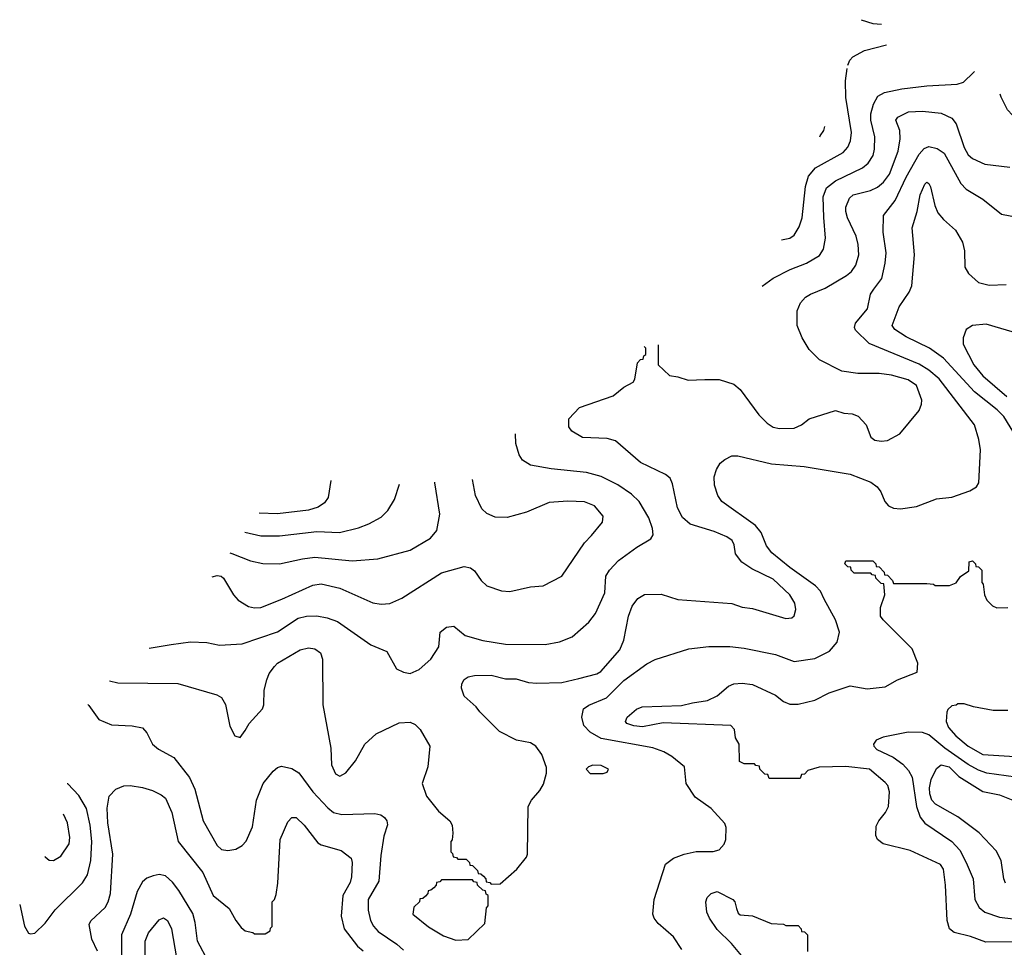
# Model space of a CAD drawing. Extents: x 997026 to 1115308, y 536381 to 619039.
# Tile 405 of 484: x 1051112 to 1055859, y 614565 to 619039. Entities that reach past the tile are written whole.
import ezdxf

# ---------------------------------------------------------------- set-up
doc = ezdxf.new("R2010")
doc.units = 0

msp = doc.modelspace()

# ---------------------------------------------------------------- linework, layer by layer
at = {"layer": '0CON20XD'}
for points in [[(1055169.4, 619039.5), (1055225, 619021.2), (1055267.1, 619018.1)], [(1055104.1, 618820.2), (1055114.4, 618845), (1055129.1, 618860.9), (1055185, 618891.2), (1055290.5, 618918.5)], [(1054692, 617754.4), (1054745, 617792.5), (1054826.1, 617833.9), (1054905.2, 617864.8), (1054967.2, 617902.8), (1054987, 617933), (1054997.3, 617985), (1054988.8, 618085), (1054986, 618185), (1055002.3, 618227.7), (1055045, 618262.3), (1055175.5, 618325), (1055201.9, 618348.1), (1055225.9, 618385), (1055233.6, 618415), (1055234.2, 618475), (1055215.2, 618555), (1055215.2, 618584.8), (1055227.4, 618632.6), (1055248.8, 618671.2), (1055281.1, 618688.9), (1055365, 618706.2), (1055485, 618720.9), (1055631.2, 618728.8), (1055662.7, 618737.3), (1055710.8, 618785), (1055715.7, 618788.8)], [(1054785.3, 617977.6), (1054825, 617985.6), (1054845, 618000), (1054870.1, 618039.9), (1054885, 618083.8), (1054899.7, 618235), (1054914.8, 618285.2), (1054947.8, 618325), (1055081.8, 618398.2), (1055104.5, 618425), (1055116.7, 618455), (1055121.6, 618495), (1055094.7, 618664.7), (1055093.4, 618745), (1055101.1, 618803.8)], [(1056315.8, 618438.2), (1056235, 618448.9), (1056155, 618458.6), (1056065, 618482.2), (1055985.8, 618515.8), (1055898.4, 618578.4), (1055874.2, 618604.2), (1055842.9, 618665), (1055839.2, 618680.9)], [(1054190, 617471.5), (1054190, 617375), (1054245, 617322.5), (1054285, 617316.7), (1054335, 617300), (1054415.7, 617304.3), (1054485, 617304.3), (1054555, 617282), (1054586, 617255), (1054675, 617133.3), (1054715, 617093.8), (1054745, 617074.2), (1054775, 617067.5), (1054845, 617070), (1054881.2, 617085), (1054917.5, 617115), (1055045, 617154), (1055085, 617142), (1055125, 617138.8), (1055155, 617126.7), (1055193.3, 617085), (1055216.1, 617026.1), (1055235, 617012), (1055265.9, 617005.9), (1055295, 617009.2), (1055355, 617041.2), (1055448.6, 617155), (1055460, 617185), (1055460.6, 617205), (1055435.5, 617275), (1055395, 617302.2), (1055315, 617325.4), (1055255, 617332.2), (1055153, 617333), (1055075, 617344), (1054968.3, 617398.3), (1054918.3, 617448.3), (1054884.2, 617505), (1054860.8, 617565), (1054860.8, 617635), (1054876.8, 617673.2), (1054899.7, 617700.3), (1054923.7, 617716.3), (1054995, 617744.4), (1055098.1, 617805), (1055122.5, 617825), (1055143.6, 617855), (1055157.5, 617905), (1055154.6, 617955), (1055144.6, 617995), (1055103.1, 618083.1), (1055094.1, 618115), (1055095.3, 618135), (1055111.7, 618178.3), (1055130, 618195), (1055213.8, 618216.2), (1055247.8, 618232.2), (1055276.1, 618255), (1055305, 618294.5), (1055346.7, 618405), (1055356.9, 618465), (1055354.6, 618504.6), (1055335.8, 618555), (1055345, 618570), (1055396.7, 618595), (1055465, 618598.9), (1055555, 618589.1), (1055605, 618564.4), (1055626.6, 618536.6), (1055665, 618423.1), (1055685, 618388.1), (1055705, 618369.5), (1055765, 618342.5), (1055885, 618327.5)], [(1054969.1, 618474.7), (1054971.6, 618479.7), (1054988.7, 618505), (1054994.2, 618525)], [(1054304, 614555), (1054264.3, 614615), (1054190.2, 614680.2), (1054170.6, 614705), (1054164.4, 614725), (1054170.9, 614795), (1054225, 614966), (1054263.3, 614995), (1054315, 615014.3), (1054373.2, 615026.8), (1054455, 615027.1), (1054485, 615035.8), (1054507.8, 615062.2), (1054517.1, 615085), (1054517.3, 615142.7), (1054511.7, 615161.7), (1054445, 615234), (1054368.9, 615288.9), (1054325.7, 615355), (1054316.7, 615435), (1054255.9, 615485.9), (1054217.7, 615507.7), (1054165, 615526.7), (1053915, 615573.1), (1053862.5, 615602.5), (1053831.2, 615635), (1053821.5, 615675), (1053830.6, 615715), (1053856.3, 615733.7), (1053940.9, 615769.1), (1054025, 615851.5), (1054135, 615932.9), (1054175, 615952.9), (1054337.5, 616005), (1054435, 616015.4), (1054535, 616015.4), (1054605, 616007.7), (1054755, 615977.1), (1054845, 615943.5), (1054945, 615958.2), (1055015.9, 615994.1), (1055053.4, 616036.6), (1055063.9, 616085), (1055045.3, 616145.3), (1054990, 616245), (1054972.5, 616282.5), (1054949.3, 616309.3), (1054825, 616396.8), (1054737.4, 616467.4), (1054711.8, 616501.8), (1054686.7, 616566.7), (1054660.1, 616600.1), (1054497.5, 616715), (1054477.5, 616745), (1054461.5, 616795), (1054460, 616835), (1054470.7, 616869.3), (1054489.4, 616900.6), (1054511.3, 616918.7), (1054545, 616935.6), (1054574.4, 616935.6), (1054737.1, 616897.1), (1054894.6, 616884.6), (1055115, 616847.9), (1055215, 616808.5), (1055245.9, 616785.9), (1055262.9, 616762.9), (1055282.1, 616715), (1055300.6, 616695), (1055325, 616683.6), (1055359.1, 616680.9), (1055435, 616691.9), (1055532.1, 616727.9), (1055605, 616736.9), (1055693, 616767), (1055724.2, 616785.8), (1055736, 616805), (1055744.4, 616965), (1055736.5, 617015), (1055714.5, 617085), (1055545, 617306.4), (1055495, 617348.8), (1055447.9, 617377.9), (1055207.7, 617477.7), (1055141.7, 617541.7), (1055136.2, 617555), (1055141.2, 617575), (1055198.8, 617645), (1055214.4, 617715), (1055229.6, 617740.4), (1055268.3, 617791.7), (1055284.7, 617865.3), (1055290, 617915), (1055274.1, 618015), (1055277.1, 618095), (1055332.9, 618167.1), (1055385, 618280.4), (1055449, 618391), (1055472, 618418), (1055495, 618427.6), (1055535, 618418.7), (1055568.5, 618395), (1055649.8, 618249.8), (1055675, 618221.8), (1055755, 618174.5), (1055845, 618101.1), (1055955, 618080.5)], [(1055930.9, 617005), (1055856.9, 617125), (1055825, 617157.2), (1055714.7, 617245), (1055565, 617407.3), (1055498.9, 617455), (1055385, 617510), (1055330.5, 617545), (1055318.2, 617565), (1055351.8, 617655), (1055400.4, 617725), (1055413.1, 617755), (1055425.4, 617905), (1055414.5, 618035), (1055438.5, 618115), (1055453.3, 618195), (1055475, 618246), (1055485, 618256), (1055495, 618250), (1055502.8, 618232.8), (1055523.1, 618143.1), (1055538.1, 618108.1), (1055565.3, 618075.3), (1055622.9, 618025), (1055656.8, 617966.8), (1055667.1, 617925), (1055669.2, 617845), (1055686, 617815), (1055735, 617772.5), (1055785, 617758.6), (1055867.9, 617762.1)], [(1055940.4, 617520.4), (1055770.8, 617570.8), (1055705.5, 617564.5), (1055674.5, 617545.5), (1055660.5, 617505), (1055660.4, 617475), (1055711.4, 617375), (1055755, 617321.9), (1055871.2, 617221.2)], [(1051545.6, 615850.7), (1051585, 615841.1), (1051875, 615837.8), (1052063.2, 615783.2), (1052085, 615770), (1052105, 615736.2), (1052125, 615632.5), (1052150, 615585), (1052175, 615577.5), (1052198.5, 615611.5), (1052218.6, 615645), (1052282.2, 615715), (1052288.5, 615735), (1052291.5, 615805), (1052303.5, 615855), (1052314.7, 615885.3), (1052340.5, 615919.5), (1052355.8, 615935), (1052465, 616000.6), (1052505, 616008.9), (1052535, 616004.2), (1052562, 615985), (1052571.4, 615955), (1052572.9, 615735), (1052612.9, 615525), (1052615.7, 615445), (1052635, 615401.2), (1052655, 615391.2), (1052685, 615406.7), (1052731.2, 615465), (1052776.2, 615545), (1052830, 615595), (1052941.7, 615648.3), (1052995, 615651.4), (1053019.3, 615639.3), (1053042.5, 615615), (1053089.2, 615535), (1053080.6, 615435), (1053053.3, 615355), (1053073.8, 615295), (1053131.7, 615221.7), (1053185.9, 615175.9), (1053197.5, 615155), (1053200, 615115), (1053197, 615083), (1053190, 615075), (1053190, 615025), (1053198.3, 615018.3), (1053201.7, 615001.7), (1053218.3, 614998.3), (1053225, 614990), (1053265, 614990), (1053280, 614975), (1053281.7, 614961.7), (1053295, 614960), (1053320, 614935), (1053321.7, 614921.7), (1053335, 614920), (1053348.3, 614908.3), (1053360, 614895), (1053361.7, 614881.7), (1053378.3, 614878.3), (1053385, 614870), (1053428.3, 614871.7), (1053508.3, 614941.7), (1053555, 615000), (1053560, 615015), (1053563.3, 615245), (1053578.8, 615275), (1053619.1, 615320.9), (1053637.7, 615352.3), (1053652.5, 615405), (1053651.7, 615431.7), (1053630, 615495), (1053601.2, 615535), (1053575, 615550.8), (1053507.5, 615565), (1053425, 615606.2), (1053330.3, 615700.3), (1053313.3, 615725), (1053255, 615776.7), (1053242, 615815), (1053244.2, 615835.8), (1053255, 615856.7), (1053275, 615870), (1053305, 615876), (1053385, 615877.1), (1053455, 615860), (1053505, 615860), (1053565, 615842.9), (1053605, 615840), (1053725, 615842.5), (1053807.9, 615862.1), (1053895, 615884.5), (1053914.2, 615895), (1054005, 616000.6), (1054025, 616046.2), (1054047.6, 616162.4), (1054065, 616210.8), (1054092, 616248), (1054125, 616267.3), (1054205, 616268.5), (1054285, 616243.1), (1054545, 616224.2), (1054595.8, 616205.8), (1054645, 616199.2), (1054805, 616151.9), (1054835, 616154.2), (1054845, 616164), (1054853.3, 616195), (1054848.5, 616225), (1054824.3, 616265), (1054745, 616341.1), (1054641.2, 616391.2), (1054593.5, 616423.5), (1054563.2, 616463.2), (1054556.8, 616506.8), (1054546.6, 616526.6), (1054521.2, 616545), (1054460.2, 616570.2), (1054345, 616605.7), (1054308, 616638), (1054282.7, 616685), (1054260, 616800), (1054247.3, 616827.3), (1054225, 616846.2), (1054105, 616904.3), (1053985, 617008), (1053945, 617020), (1053825, 617024), (1053774.2, 617054.2), (1053760, 617075), (1053760, 617115), (1053810.8, 617169.2), (1053972.5, 617225), (1054025, 617267.5), (1054069.3, 617290.7), (1054077.5, 617305), (1054090, 617385), (1054105, 617400), (1054118.3, 617401.7), (1054121.7, 617418.3), (1054130, 617425), (1054130, 617455), (1054122.4, 617463.7)], [(1051736.8, 616008.5), (1051842.5, 616025), (1051935, 616038.9), (1052014.4, 616035.6), (1052075, 616022.5), (1052185, 616029.6), (1052355, 616086.7), (1052455, 616152), (1052495, 616162.2), (1052545, 616163.3), (1052595, 616154.7), (1052645, 616136.8), (1052805, 616024.4), (1052882.3, 615992.3), (1052928.8, 615908.8), (1052962.6, 615892.6), (1052995, 615885.6), (1053038, 615905), (1053095, 615954.3), (1053132.9, 616015), (1053140, 616085), (1053170.2, 616109.8), (1053205, 616114.3), (1053259.1, 616069.1), (1053344.8, 616044.8), (1053455, 616026.7), (1053645, 616025.4), (1053715, 616037.8), (1053775, 616063.1), (1053856.4, 616133.6), (1053887.5, 616175), (1053932.9, 616275), (1053938.5, 616355), (1053955.4, 616385), (1053999.4, 616430.6), (1054087.1, 616495), (1054154.2, 616535), (1054165.7, 616555), (1054163.3, 616585), (1054145, 616636), (1054097.9, 616715), (1054061.4, 616751.4), (1053995.2, 616795.2), (1053915, 616835.3), (1053845.2, 616855.2), (1053675, 616873.4), (1053575, 616891.5), (1053536.7, 616915), (1053520.4, 616940.4), (1053504.1, 616995), (1053503.1, 617042)], [(1052039.8, 616352.4), (1052065, 616359.1), (1052083.8, 616355), (1052095.6, 616345), (1052143.1, 616265), (1052165, 616239.2), (1052215, 616209.4), (1052245, 616202.2), (1052275, 616203.5), (1052376.3, 616243.7), (1052525, 616311.5), (1052565, 616319.1), (1052655, 616297.9), (1052815, 616226.7), (1052855, 616220.5), (1052896.4, 616223.6), (1052955, 616248.6), (1053145, 616372.2), (1053255, 616401.4), (1053285, 616395.8), (1053305, 616380.8), (1053337.1, 616335), (1053365, 616308.6), (1053435, 616284.4), (1053475, 616281.4), (1053575, 616304.2), (1053635, 616308.6), (1053725, 616356), (1053834.5, 616515.5), (1053868.9, 616551.1), (1053922, 616615), (1053925.7, 616645), (1053883.8, 616695), (1053835, 616714.3), (1053755, 616717.8), (1053665, 616710.8), (1053555, 616664.3), (1053462.3, 616637.7), (1053405, 616640), (1053365, 616658), (1053340.7, 616680.7), (1053309.2, 616745), (1053294.9, 616821.8)], [(1052125, 616467.1), (1052134.3, 616464.3), (1052225, 616430), (1052285, 616416.2), (1052365, 616414.5), (1052475, 616439.3), (1052535, 616446.5), (1052715, 616428.7), (1052838.9, 616438.9), (1052995, 616480.5), (1053091.9, 616538.1), (1053123.1, 616575), (1053137.3, 616655), (1053113.3, 616805), (1053113.3, 616808.2)], [(1052198.4, 616567), (1052275, 616549.7), (1052365, 616549.7), (1052545, 616570.8), (1052654.6, 616565.4), (1052745, 616588.2), (1052795, 616607.5), (1052855, 616640), (1052887.4, 616672.6), (1052918.6, 616725), (1052943.5, 616798.6)], [(1052612.8, 616816.6), (1052598.9, 616735), (1052581.7, 616708.3), (1052551.8, 616688.2), (1052505, 616673.3), (1052355, 616655.2), (1052266.6, 616659.8)], [(1055905, 614591.1), (1055769.8, 614589.8), (1055695, 614617.7), (1055616.7, 614636.7), (1055594.4, 614654.4), (1055583.1, 614695), (1055575.4, 614865.4), (1055565, 614942.5), (1055551.2, 614965), (1055405, 615032.5), (1055275, 615064), (1055246.7, 615085), (1055240, 615105), (1055240.7, 615149.3), (1055253.3, 615175), (1055286.2, 615215), (1055300, 615245), (1055305.6, 615315), (1055296.9, 615345), (1055285, 615360.8), (1055208.8, 615425), (1055095, 615437.1), (1054966.4, 615433.6), (1054911.7, 615418.3), (1054895, 615400), (1054881.7, 615398.3), (1054875, 615380), (1054725, 615380), (1054718.3, 615398.3), (1054705, 615400), (1054680, 615425), (1054678.3, 615438.3), (1054661.7, 615441.7), (1054655, 615450), (1054605, 615450), (1054581.7, 615461.7), (1054580, 615545), (1054563.3, 615575), (1054557.5, 615615), (1054540, 615635), (1054215, 615648), (1054115, 615629.1), (1054072.7, 615632.7), (1054038.8, 615645), (1054032, 615655), (1054041.2, 615675), (1054085, 615714), (1054112.5, 615725), (1054302.3, 615732.3), (1054355, 615744.3), (1054427.5, 615755), (1054475, 615778), (1054530, 615825), (1054555, 615836), (1054595, 615839.2), (1054645, 615832.5), (1054755, 615780.8), (1054795, 615751.4), (1054825, 615738.6), (1054865, 615737.8), (1054945, 615756.9), (1055015, 615791.9), (1055115, 615826.7), (1055197.4, 615812.6), (1055285, 615822), (1055344.1, 615855.9), (1055438.3, 615891.7), (1055442.5, 615935), (1055413.8, 616005), (1055274.3, 616144.3), (1055262.7, 616162.7), (1055261.2, 616205), (1055282.5, 616265), (1055278.3, 616318.3), (1055265, 616320), (1055240, 616345), (1055238.3, 616358.3), (1055221.7, 616361.7), (1055215, 616370), (1055135, 616370), (1055120, 616385), (1055118.3, 616398.3), (1055105, 616400), (1055090, 616415), (1055095, 616430), (1055225, 616430), (1055240, 616415), (1055241.7, 616401.7), (1055255, 616400), (1055280, 616375), (1055281.7, 616361.7), (1055295, 616360), (1055320, 616335)], [(1055320, 616335), (1055325, 616320), (1055485, 616320), (1055517, 616317), (1055525, 616310), (1055595, 616310), (1055626.4, 616323.6), (1055647, 616353), (1055688.3, 616381.7), (1055690, 616425), (1055705, 616430), (1055720, 616415), (1055721.7, 616401.7), (1055735, 616400), (1055750, 616385), (1055750, 616325), (1055757, 616317), (1055763.3, 616265), (1055775, 616240), (1055801.7, 616211.7), (1055823, 616203), (1055876.1, 616203.9)], [(1051440.3, 615736.5), (1051445, 615731.9), (1051494.6, 615664.6), (1051555, 615638.6), (1051655, 615634.2), (1051705, 615623.8), (1051725, 615600), (1051752, 615545), (1051781.4, 615521.4), (1051855, 615480), (1051930.9, 615385), (1051957.3, 615327.3), (1051996.9, 615175), (1052065, 615056.7), (1052085, 615037.3), (1052115, 615032.9), (1052155, 615038.9), (1052185, 615055.6), (1052203.4, 615076.6), (1052234.2, 615145.8), (1052253.3, 615275), (1052286.2, 615355), (1052335, 615415.5), (1052355, 615432.2), (1052375, 615438.1), (1052425, 615427.5), (1052457.4, 615407.4), (1052525.5, 615315.5), (1052597.5, 615237.5), (1052625.6, 615215.6), (1052665, 615205.8), (1052825, 615210.5), (1052853.6, 615203.6), (1052871.1, 615191.1), (1052882.9, 615175), (1052885.6, 615155.6), (1052868.1, 615101.9), (1052852.7, 615007.3), (1052844.1, 614885), (1052792.3, 614795), (1052792.9, 614745), (1052803.1, 614695), (1052817.2, 614667.2), (1052840.7, 614640.7), (1052930.3, 614580.3), (1052961.8, 614551.8)], [(1055875, 615707.1), (1055805, 615707.1), (1055710, 615725), (1055665, 615740), (1055635, 615740), (1055627, 615733), (1055605, 615730), (1055587, 615713), (1055581.2, 615698.8), (1055578.5, 615655), (1055590.4, 615625), (1055625.4, 615585), (1055684.6, 615535), (1055755.3, 615494.7), (1055935, 615483.3)], [(1055915, 615385.8), (1055775, 615405.9), (1055735, 615418.9), (1055685, 615446.4), (1055571.8, 615525), (1055495, 615590.7), (1055465, 615601.1), (1055395, 615603.2), (1055275, 615578.9), (1055240.8, 615565), (1055228.1, 615545), (1055229.4, 615535), (1055245, 615519.1), (1055322.8, 615482.8), (1055369.2, 615449.2), (1055397.6, 615417.6), (1055414.6, 615385.4), (1055435.8, 615245), (1055452.8, 615192.8), (1055475, 615164.7), (1055605, 615075.3), (1055643.7, 615033.7), (1055675.3, 614975), (1055708, 614895), (1055716.8, 614795), (1055737.7, 614757.7), (1055765.3, 614735.3), (1055835, 614710.3), (1055955, 614695.3)], [(1053863, 615403), (1053925, 615403.3), (1053945, 615410), (1053950, 615425), (1053915, 615442), (1053875, 615443.3), (1053853.9, 615436.1), (1053842.5, 615425), (1053863, 615403)], [(1055865, 614874.2), (1055856.5, 614895), (1055843.7, 614983.7), (1055819.8, 615029.8), (1055737, 615117), (1055634.1, 615194.1), (1055597.1, 615215), (1055526.4, 615256.4), (1055510, 615275), (1055499.6, 615305), (1055498.2, 615335), (1055506.9, 615375), (1055532.2, 615427.8), (1055555, 615445.3), (1055592.5, 615435), (1055639, 615389), (1055755, 615317.3), (1055835, 615300), (1055900.6, 615275)], [(1051112.3, 614771.4), (1051135, 614666.7), (1051155, 614634), (1051165, 614630), (1051185, 614634), (1051235, 614682), (1051283.7, 614746.3), (1051415, 614875.6), (1051440, 614915), (1051455.6, 614984.4), (1051460.8, 615075), (1051451.7, 615155), (1051433.7, 615235), (1051397.9, 615297.9), (1051345, 615353.1), (1051340.4, 615354.3)], [(1051486.7, 614546.7), (1051460.5, 614605), (1051447.5, 614675), (1051455, 614693.3), (1051523.6, 614756.4), (1051539.6, 614785), (1051550.3, 614825), (1051560.8, 615015), (1051536.9, 615165), (1051533.3, 615236.7), (1051544.4, 615295), (1051575, 615328), (1051615, 615344.2), (1051644.4, 615345.6), (1051705, 615336.7), (1051752, 615322), (1051795, 615301.1), (1051815, 615284.3), (1051846.5, 615215), (1051875.5, 615075), (1051995, 614925.7), (1052044.3, 614815), (1052122.5, 614752.5), (1052153.8, 614695), (1052180.5, 614660.5), (1052200, 614645), (1052237, 614637), (1052245, 614630), (1052295, 614630), (1052320, 614645), (1052321.7, 614658.3), (1052330, 614665), (1052330, 614785), (1052340, 614795), (1052349.3, 614820.7), (1052357.5, 614875), (1052368.6, 615085), (1052405, 615170), (1052425, 615191.2), (1052445, 615191.2), (1052484, 615155), (1052549.7, 615069.7), (1052565, 615060), (1052661.9, 615031.9), (1052710, 614995), (1052715.7, 614975), (1052712, 614905), (1052705, 614877.5), (1052670.8, 614815), (1052662.2, 614715), (1052675.7, 614655), (1052741.3, 614571.3), (1052768.7, 614548.7)], [(1051233.5, 615004.7), (1051235, 615001.9), (1051255, 614985.6), (1051275, 614984.4), (1051310.6, 615005), (1051350.4, 615065), (1051353.8, 615095), (1051342.7, 615165), (1051323.6, 615207.9)], [(1052022.4, 614495), (1051969.7, 614595), (1051958.8, 614685), (1051947.5, 614727.5), (1051879.5, 614839.5), (1051848.8, 614878.8), (1051815, 614909.6), (1051785, 614916.4), (1051755, 614909.5), (1051725, 614898.9), (1051705, 614880.6), (1051678.9, 614835), (1051646.5, 614725), (1051603.2, 614625), (1051602.6, 614515)], [(1053215, 614600), (1053275, 614603.3), (1053355, 614680), (1053362.5, 614755), (1053370, 614765), (1053370, 614815), (1053361.7, 614821.7), (1053358.3, 614838.3), (1053345, 614840), (1053320, 614865), (1053318.3, 614878.3), (1053301.7, 614881.7), (1053295, 614890), (1053145, 614890), (1053138.3, 614881.7), (1053121.7, 614878.3), (1053120, 614865), (1053108.3, 614851.7), (1053095, 614840), (1053081.7, 614838.3), (1053080, 614825), (1053068.3, 614811.7), (1053055, 614800), (1053041.7, 614798.3), (1053040, 614785), (1053011.7, 614758.3), (1053007.5, 614725), (1053083.2, 614663.2), (1053155, 614621.2), (1053215, 614600)], [(1054592.5, 614525), (1054544.2, 614584.2), (1054475, 614651.2), (1054437.1, 614705), (1054424.3, 614735), (1054420, 614785), (1054426, 614805), (1054445.6, 614824.4), (1054475, 614834.3), (1054550, 614795), (1054560, 614785), (1054567, 614753), (1054575, 614730), (1054585, 614722.5), (1054645, 614716.7), (1054735, 614680), (1054795, 614677.5), (1054805, 614670), (1054865, 614670), (1054880, 614655), (1054881.7, 614641.7), (1054895, 614640), (1054910, 614625), (1054910, 614545)], [(1051717.1, 614525), (1051716.4, 614595), (1051733.5, 614635), (1051785, 614698.1), (1051805, 614707.1), (1051824.6, 614694.6), (1051844.5, 614655), (1051867.7, 614515)]]:
    msp.add_lwpolyline(points, dxfattribs=at)

doc.saveas('drawing.dxf')
